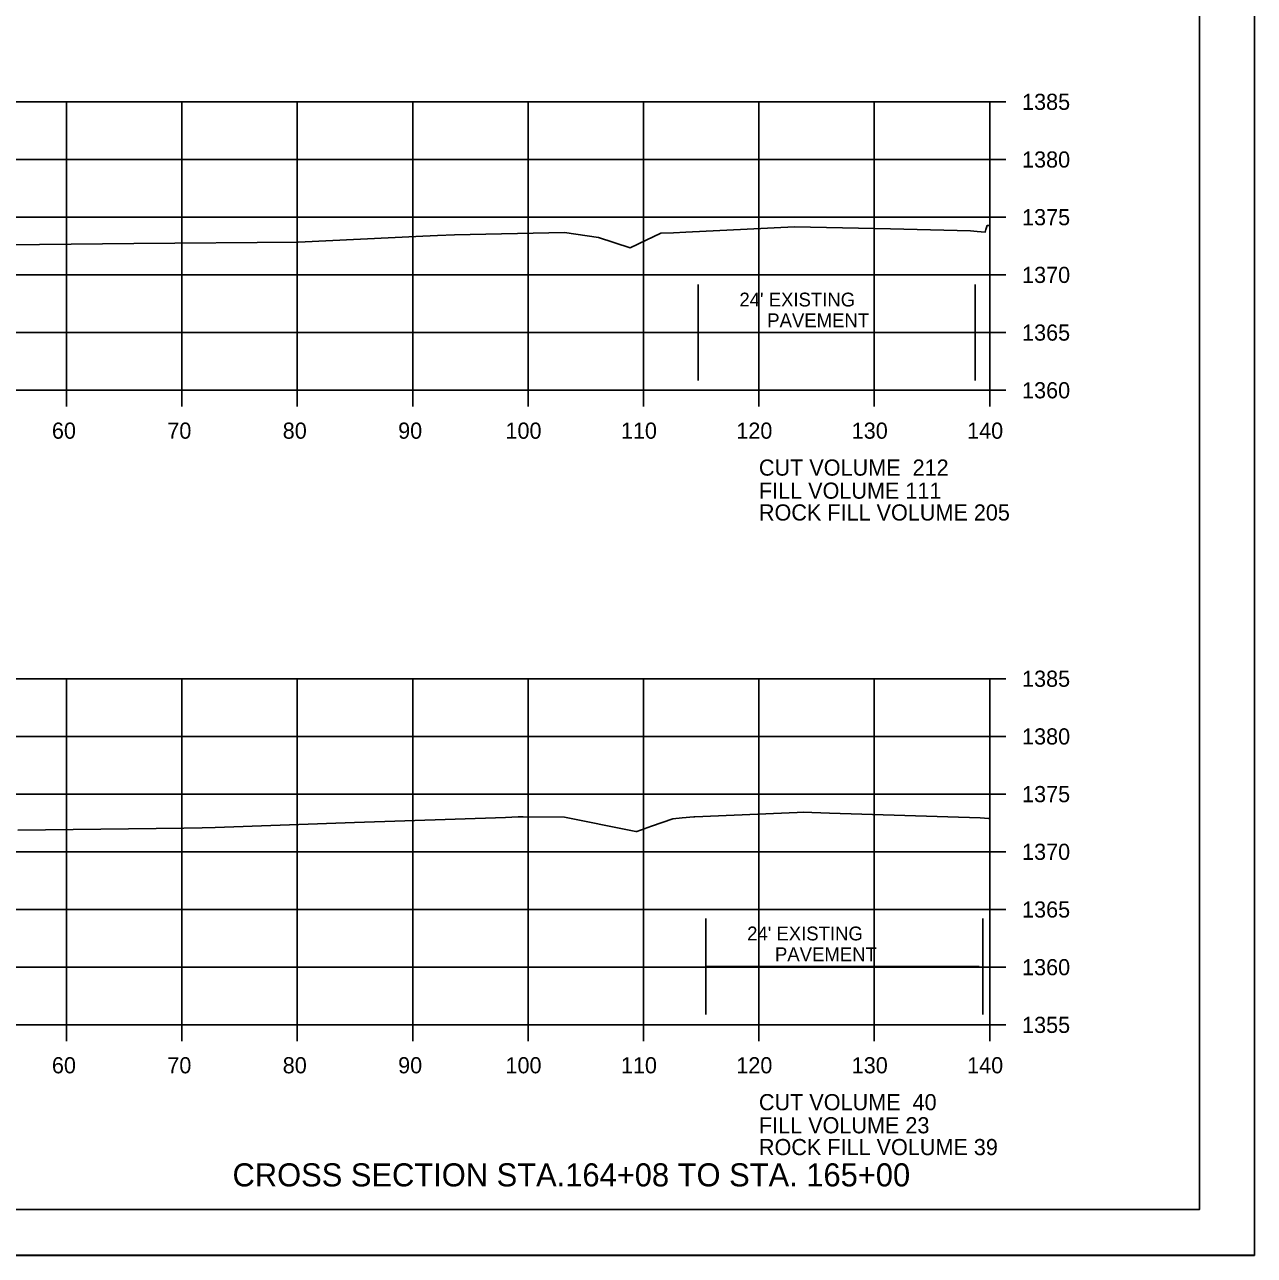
# Model space of a CAD drawing. Extents: x 1374311 to 1383814, y 384102 to 406278.
# Drawn here: x 1381685 to 1381791.6, y 394778.2 to 394884.8 of the extents above; entities that cross this region are included whole.
import ezdxf

# ---------------------------------------------------------------- set-up
doc = ezdxf.new("R2010")
doc.units = 0
for name, color, linetype in [('R_Axis', 7, 'Continuous'), ('R_Axis Annot', 7, 'Continuous'), ('R_Border', 7, 'Continuous'), ('R_Draft', 7, 'Continuous'), ('R_Exist Surface', 7, 'Continuous'), ('R_Grid', 7, 'Continuous'), ('R_No Plot', 7, 'Continuous'), ('R_Water', 7, 'Continuous')]:
    doc.layers.add(name, color=color, linetype=linetype)

msp = doc.modelspace()

# ---------------------------------------------------------------- linework, layer by layer
at = {"layer": 'R_Axis'}
for p, q in [((1381768.66, 394853.14), (1381768.66, 394878.14)), ((1381770.06, 394878.14), (1381768.66, 394878.14)), ((1381770.06, 394873.14), (1381768.66, 394873.14)), ((1381770.06, 394868.14), (1381768.66, 394868.14)), ((1381770.06, 394863.14), (1381768.66, 394863.14)), ((1381770.06, 394858.14), (1381768.66, 394858.14)), ((1381488.66, 394853.14), (1381768.66, 394853.14)), ((1381688.66, 394851.74), (1381688.66, 394853.14)), ((1381698.66, 394851.74), (1381698.66, 394853.14)), ((1381708.66, 394851.74), (1381708.66, 394853.14)), ((1381718.66, 394851.74), (1381718.66, 394853.14)), ((1381728.66, 394851.74), (1381728.66, 394853.14)), ((1381738.66, 394851.74), (1381738.66, 394853.14)), ((1381748.66, 394851.74), (1381748.66, 394853.14)), ((1381758.66, 394851.74), (1381758.66, 394853.14)), ((1381768.66, 394851.74), (1381768.66, 394853.14)), ((1381770.06, 394853.14), (1381768.66, 394853.14)), ((1381768.66, 394798.14), (1381768.66, 394828.14)), ((1381770.06, 394828.14), (1381768.66, 394828.14)), ((1381770.06, 394823.14), (1381768.66, 394823.14)), ((1381770.06, 394818.14), (1381768.66, 394818.14)), ((1381770.06, 394813.14), (1381768.66, 394813.14)), ((1381770.06, 394808.14), (1381768.66, 394808.14)), ((1381770.06, 394803.14), (1381768.66, 394803.14)), ((1381488.66, 394798.14), (1381768.66, 394798.14)), ((1381688.66, 394796.74), (1381688.66, 394798.14)), ((1381698.66, 394796.74), (1381698.66, 394798.14)), ((1381708.66, 394796.74), (1381708.66, 394798.14)), ((1381718.66, 394796.74), (1381718.66, 394798.14)), ((1381728.66, 394796.74), (1381728.66, 394798.14)), ((1381738.66, 394796.74), (1381738.66, 394798.14)), ((1381748.66, 394796.74), (1381748.66, 394798.14)), ((1381758.66, 394796.74), (1381758.66, 394798.14)), ((1381768.66, 394796.74), (1381768.66, 394798.14)), ((1381770.06, 394798.14), (1381768.66, 394798.14))]:
    msp.add_line(p, q, dxfattribs=at)
at = {"layer": 'R_Border'}
for q in [(1381786.84, 394987.6), (1381470.66, 394782.14)]:
    msp.add_line((1381786.84, 394782.14), q, dxfattribs=at)
at = {"layer": 'R_Exist Surface'}
for points in [[(1381680.86, 394865.71), (1381694.51, 394865.86), (1381708.73, 394865.97), (1381719.53, 394866.5), (1381720.8, 394866.56), (1381722.28, 394866.6), (1381731.8, 394866.81), (1381734.75, 394866.38), (1381737.5, 394865.49), (1381738.88, 394866.15), (1381740.15, 394866.75), (1381741.25, 394866.79), (1381742.34, 394866.85), (1381747.65, 394867.1), (1381751.73, 394867.31), (1381760.07, 394867.12), (1381767, 394866.96), (1381767.58, 394866.9), (1381768.25, 394866.83), (1381768.33, 394867.07), (1381768.45, 394867.42), (1381768.61, 394867.42), (1381768.66, 394867.42)], [(1381684.46, 394815), (1381698.82, 394815.18), (1381700.41, 394815.21), (1381701.54, 394815.25), (1381713.63, 394815.67), (1381726.69, 394816.12), (1381727.8, 394816.16), (1381728.24, 394816.17), (1381731.82, 394816.14), (1381737.71, 394814.95), (1381738, 394814.89), (1381738.09, 394814.91), (1381739.36, 394815.36), (1381741.21, 394816.01), (1381742.02, 394816.09), (1381743.03, 394816.17), (1381743.11, 394816.18), (1381751.96, 394816.54), (1381752.48, 394816.56), (1381754.78, 394816.48), (1381767.82, 394816.07), (1381768.57, 394816.02), (1381768.66, 394816.01)]]:
    msp.add_lwpolyline(points, dxfattribs=at)
at = {"layer": 'R_Grid'}
for p, q in [((1381488.66, 394878.14), (1381768.66, 394878.14)), ((1381688.66, 394853.14), (1381688.66, 394878.14)), ((1381698.66, 394853.14), (1381698.66, 394878.14)), ((1381708.66, 394853.14), (1381708.66, 394878.14)), ((1381718.66, 394853.14), (1381718.66, 394878.14)), ((1381728.66, 394853.14), (1381728.66, 394878.14)), ((1381738.66, 394853.14), (1381738.66, 394878.14)), ((1381748.66, 394853.14), (1381748.66, 394878.14)), ((1381758.66, 394853.14), (1381758.66, 394878.14)), ((1381768.66, 394853.14), (1381768.66, 394878.14)), ((1381488.66, 394873.14), (1381768.66, 394873.14)), ((1381488.66, 394868.14), (1381768.66, 394868.14)), ((1381488.66, 394863.14), (1381768.66, 394863.14)), ((1381488.66, 394858.14), (1381768.66, 394858.14)), ((1381488.66, 394853.14), (1381768.66, 394853.14)), ((1381488.66, 394828.14), (1381768.66, 394828.14)), ((1381688.66, 394798.14), (1381688.66, 394828.14)), ((1381698.66, 394798.14), (1381698.66, 394828.14)), ((1381708.66, 394798.14), (1381708.66, 394828.14)), ((1381718.66, 394798.14), (1381718.66, 394828.14)), ((1381728.66, 394798.14), (1381728.66, 394828.14)), ((1381738.66, 394798.14), (1381738.66, 394828.14)), ((1381748.66, 394798.14), (1381748.66, 394828.14)), ((1381758.66, 394798.14), (1381758.66, 394828.14)), ((1381768.66, 394798.14), (1381768.66, 394828.14)), ((1381488.66, 394823.14), (1381768.66, 394823.14)), ((1381488.66, 394818.14), (1381768.66, 394818.14)), ((1381488.66, 394813.14), (1381768.66, 394813.14)), ((1381488.66, 394808.14), (1381768.66, 394808.14)), ((1381488.66, 394803.14), (1381768.66, 394803.14)), ((1381488.66, 394798.14), (1381768.66, 394798.14))]:
    msp.add_line(p, q, dxfattribs=at)
at = {"layer": 'R_No Plot'}
msp.add_line((1381458.26, 394778.17), (1381791.59, 394778.17), dxfattribs=at)
for points in [[(1381458.25, 394991.5), (1381791.59, 394991.5), (1381791.59, 394778.16), (1381458.25, 394778.16)], [(1381704.58, 394987.6), (1381704.58, 394977.72), (1381740.31, 394977.72), (1381740.31, 394974.8), (1381763.51, 394974.8), (1381763.51, 394951.59), (1381786.84, 394951.59), (1381786.84, 394782.14), (1381470.66, 394782.14), (1381470.66, 394987.6)]]:
    msp.add_lwpolyline(points, close=True, dxfattribs=at)
at = {"layer": 'R_Water'}
for p, q in [((1381743.39, 394853.98), (1381743.39, 394862.3)), ((1381767.39, 394853.98), (1381767.39, 394862.3)), ((1381743.39, 394858.14), (1381767.07, 394858.14)), ((1381744.06, 394799.04), (1381744.06, 394807.36)), ((1381768.06, 394799.04), (1381768.06, 394807.36)), ((1381744.06, 394803.2), (1381767.74, 394803.2))]:
    msp.add_line(p, q, dxfattribs=at)

# ---------------------------------------------------------------- texts
at = {"layer": 'R_Axis Annot'}
for s, p in [('1385', (1381771.46, 394877.44)), ('1380', (1381771.46, 394872.44)), ('1375', (1381771.46, 394867.44)), ('1370', (1381771.46, 394862.44)), ('1365', (1381771.46, 394857.44)), ('1360', (1381771.46, 394852.44)), ('60', (1381687.4, 394848.94)), ('70', (1381697.4, 394848.94)), ('80', (1381707.4, 394848.94)), ('90', (1381717.4, 394848.94)), ('100', (1381726.7, 394848.94)), ('110', (1381736.7, 394848.94)), ('120', (1381746.7, 394848.94)), ('130', (1381756.7, 394848.94)), ('140', (1381766.7, 394848.94)), ('CUT VOLUME  212', (1381748.66, 394845.74)), ('FILL VOLUME 111', (1381748.66, 394843.74)), ('ROCK FILL VOLUME 205', (1381748.66, 394841.85)), ('1385', (1381771.46, 394827.44)), ('1380', (1381771.46, 394822.44)), ('1375', (1381771.46, 394817.44)), ('1370', (1381771.46, 394812.44)), ('1365', (1381771.46, 394807.44)), ('1360', (1381771.46, 394802.44)), ('1355', (1381771.46, 394797.44)), ('60', (1381687.4, 394793.94)), ('70', (1381697.4, 394793.94)), ('80', (1381707.4, 394793.94)), ('90', (1381717.4, 394793.94)), ('100', (1381726.7, 394793.94)), ('110', (1381736.7, 394793.94)), ('120', (1381746.7, 394793.94)), ('130', (1381756.7, 394793.94)), ('140', (1381766.7, 394793.94)), ('CUT VOLUME  40', (1381748.66, 394790.74)), ('FILL VOLUME 23', (1381748.66, 394788.74)), ('ROCK FILL VOLUME 39', (1381748.66, 394786.85))]:
    msp.add_text(s, height=1.4, dxfattribs=at).set_placement(p)
at = {"layer": 'R_Draft'}
msp.add_text('CROSS SECTION STA.164+08 TO STA. 165+00', height=2, dxfattribs=at).set_placement((1381703.05, 394784.14))
at = {"layer": 'R_Water'}
for s, p in [("24' EXISTING ", (1381746.97, 394860.4)), ('PAVEMENT', (1381749.38, 394858.6)), ("24' EXISTING ", (1381747.64, 394805.46)), ('PAVEMENT', (1381750.05, 394803.66))]:
    msp.add_text(s, height=1.2, dxfattribs=at).set_placement(p)

doc.saveas('drawing.dxf')
